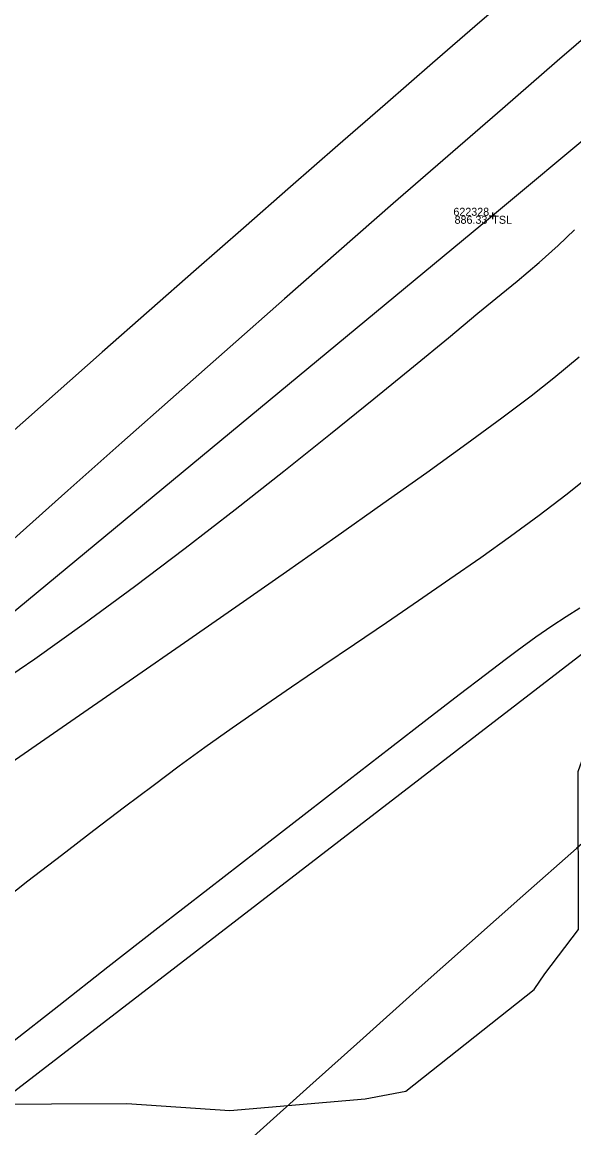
# Model space of a CAD drawing. Extents: x 1957117 to 1971063, y 701601 to 715861.
# Drawn here: x 1964851.34 to 1964875.46, y 708638.47 to 708686.85 of the extents above; entities that cross this region are included whole.
import ezdxf

# ---------------------------------------------------------------- set-up
doc = ezdxf.new("R2010")
doc.units = 0
for name, color, linetype in [('DT_X_Break_Line', 7, 'Continuous'), ('DT_X_Contour_Major', 7, 'Continuous'), ('DT_X_Contour_Minor', 7, 'Continuous'), ('GE_X_CL_20', 7, 'Continuous'), ('PV_P_Drive', 7, 'Continuous'), ('PV_P_Shoulder', 7, 'Continuous'), ('RS_Raster1', 7, 'Continuous'), ('RW_X_Esmt_RR', 7, 'Continuous'), ('SC_Scratch1', 7, 'Continuous'), ('SC_Shading5', 7, 'Continuous'), ('VG_X_Tree_Line_Rt', 7, 'Continuous')]:
    doc.layers.add(name, color=color, linetype=linetype)

msp = doc.modelspace()

# ---------------------------------------------------------------- linework, layer by layer
at = {"layer": 'DT_X_Break_Line'}
for points in [[(1965027.084, 708795.395), (1964985.769, 708768.725), (1964951.036, 708742.62), (1964905.566, 708706.423), (1964871.901, 708678.374), (1964831.983, 708645.313), (1964782.922, 708598.307), (1964751.996, 708567.82), (1964719.389, 708526.502), (1964685.037, 708487.314), (1964653.423, 708447.943), (1964627.715, 708415.247), (1964594.051, 708377.643), (1964565.802, 708337.308), (1964534.904, 708296.781), (1964506.85, 708256.405), (1964478.704, 708214.875), (1964453.755, 708170.775)], [(1964459.419, 708166.066), (1964484.47, 708210.071), (1964517.163, 708248.532), (1964551.272, 708286.883), (1964576.637, 708328.512), (1964605.613, 708370.101), (1964635.976, 708409.606), (1964662.807, 708439.954), (1964694.29, 708479.765), (1964724.075, 708520.081), (1964753.89, 708554.285), (1964794.454, 708592.201), (1964843.924, 708634.62), (1964878.394, 708661.199), (1964893.281, 708673.503), (1964913.837, 708697.422), (1964957.262, 708730.313), (1964994.166, 708761.913), (1965030.611, 708787.347)]]:
    msp.add_lwpolyline(points, dxfattribs=at)
at = {"layer": 'DT_X_Contour_Major'}
msp.add_lwpolyline([(1964875.72, 708661.213), (1964875.127, 708660.826), (1964874.506, 708660.419), (1964873.808, 708659.943), (1964872.986, 708659.348), (1964872.46, 708658.95), (1964871.605, 708658.298), (1964870.457, 708657.418), (1964869.054, 708656.338), (1964867.431, 708655.086), (1964865.623, 708653.688), (1964863.668, 708652.174), (1964861.602, 708650.57), (1964859.46, 708648.905), (1964857.279, 708647.204), (1964855.094, 708645.497), (1964852.942, 708643.811), (1964850.86, 708642.173)], dxfattribs=at)
msp.add_lwpolyline([(1964875.72, 708661.213), (1964875.127, 708660.826), (1964874.506, 708660.419), (1964873.808, 708659.943), (1964872.986, 708659.348), (1964872.46, 708658.95), (1964871.605, 708658.298), (1964870.457, 708657.418), (1964869.054, 708656.338), (1964867.431, 708655.086), (1964865.623, 708653.688), (1964863.668, 708652.174), (1964861.602, 708650.57), (1964859.46, 708648.905), (1964857.279, 708647.204), (1964855.094, 708645.497), (1964852.942, 708643.811), (1964850.86, 708642.173)], dxfattribs=at)
at = {"layer": 'DT_X_Contour_Minor'}
for points in [[(1964849.831, 708657.587), (1964851.901, 708658.998), (1964854.055, 708660.533), (1964856.257, 708662.156), (1964858.471, 708663.832), (1964860.66, 708665.526), (1964862.79, 708667.204), (1964864.823, 708668.829), (1964866.724, 708670.367), (1964868.457, 708671.783), (1964869.985, 708673.041), (1964871.272, 708674.107), (1964872.282, 708674.944), (1964872.98, 708675.519), (1964873.952, 708676.336), (1964874.777, 708677.074), (1964875.497, 708677.757)], [(1964849.831, 708657.587), (1964851.901, 708658.998), (1964854.055, 708660.533), (1964856.257, 708662.156), (1964858.471, 708663.832), (1964860.66, 708665.526), (1964862.79, 708667.204), (1964864.823, 708668.829), (1964866.724, 708670.367), (1964868.457, 708671.783), (1964869.985, 708673.041), (1964871.272, 708674.107), (1964872.282, 708674.944), (1964872.98, 708675.519), (1964873.952, 708676.336), (1964874.777, 708677.074), (1964875.497, 708677.757)], [(1964875.697, 708672.196), (1964874.589, 708671.265), (1964873.596, 708670.484), (1964872.316, 708669.518), (1964870.784, 708668.394), (1964869.039, 708667.136), (1964867.119, 708665.768), (1964865.062, 708664.315), (1964862.906, 708662.802), (1964860.687, 708661.253), (1964858.445, 708659.693), (1964856.217, 708658.147), (1964854.041, 708656.639), (1964851.954, 708655.195), (1964849.995, 708653.838)], [(1964875.697, 708672.196), (1964874.589, 708671.265), (1964873.596, 708670.484), (1964872.316, 708669.518), (1964870.784, 708668.394), (1964869.039, 708667.136), (1964867.119, 708665.768), (1964865.062, 708664.315), (1964862.906, 708662.802), (1964860.687, 708661.253), (1964858.445, 708659.693), (1964856.217, 708658.147), (1964854.041, 708656.639), (1964851.954, 708655.195), (1964849.995, 708653.838)], [(1964876.197, 708667.011), (1964875.112, 708666.149), (1964873.941, 708665.259), (1964872.696, 708664.347), (1964871.393, 708663.416), (1964870.045, 708662.474), (1964868.667, 708661.523), (1964867.271, 708660.571), (1964865.873, 708659.623), (1964864.486, 708658.682), (1964863.124, 708657.755), (1964861.802, 708656.848), (1964860.533, 708655.964), (1964859.331, 708655.11), (1964858.21, 708654.29), (1964857.073, 708653.439), (1964855.825, 708652.497), (1964854.484, 708651.477), (1964853.069, 708650.393), (1964851.598, 708649.26), (1964850.09, 708648.092)], [(1964876.197, 708667.011), (1964875.112, 708666.149), (1964873.941, 708665.259), (1964872.696, 708664.347), (1964871.393, 708663.416), (1964870.045, 708662.474), (1964868.667, 708661.523), (1964867.271, 708660.571), (1964865.873, 708659.623), (1964864.486, 708658.682), (1964863.124, 708657.755), (1964861.802, 708656.848), (1964860.533, 708655.964), (1964859.331, 708655.11), (1964858.21, 708654.29), (1964857.073, 708653.439), (1964855.825, 708652.497), (1964854.484, 708651.477), (1964853.069, 708650.393), (1964851.598, 708649.26), (1964850.09, 708648.092)]]:
    msp.add_lwpolyline(points, dxfattribs=at)
at = {"layer": 'GE_X_CL_20'}
msp.add_arc((1966139.697, 707219.062), 1909.859, 120.84471, 144.852303, dxfattribs=at)
at = {"layer": 'PV_P_Drive'}
for p, q in [((1964871.901, 708678.52), (1964871.901, 708678.228)), ((1964871.755, 708678.374), (1964872.047, 708678.374)), ((1964871.901, 708678.374), (1964871.901, 708678.374))]:
    msp.add_line(p, q, dxfattribs=at)
at = {"layer": 'RW_X_Esmt_RR'}
for centre, radius, start, end in [((1966120.586, 707244.515), 1904.605, 120.74585, 145.147416), ((1966139.697, 707219.062), 1879.859, 120.84471, 144.852303), ((1966139.697, 707219.062), 1939.859, 124.097571, 144.852303)]:
    msp.add_arc(centre, radius, start, end, dxfattribs=at)
at = {"layer": 'SC_Shading5'}
for points in [[(1963589.678, 706586.994), (1963626.625, 706689.548), (1963651.76, 706746.832), (1963668.09, 706778.596), (1963682.768, 706805.402), (1963734.424, 706911.594), (1963826.849, 707116.717), (1963877.258, 707215.645), (1963964.981, 707354.472), (1964070.526, 707509.355), (1964132.574, 707601.994), (1964163.9, 707642.169), (1964191.2, 707685.167), (1964278.98, 707807.131), (1964326.11, 707874.364), (1964396.427, 707968.962), (1964508.519, 708133.679), (1964655.588, 708336.552), (1964745.319, 708429.172), (1964840.327, 708522.317), (1964988.178, 708660.245), (1965089.796, 708739.041), (1965251.743, 708835.216), (1965415.807, 708922.048), (1965866.2, 709149.38), (1966173.543, 709294.131), (1966283.627, 709338.196), (1966534.003, 709419.214), (1966689.084, 709471.266), (1967008.468, 709641.817), (1967166.677, 709750.124), (1967422.113, 709931.083), (1967818.707, 710198.831), (1968187.021, 710459.852), (1968360.589, 710592.493), (1968496.543, 710707.847), (1968606.427, 710809.378), (1968733.391, 710937.091), (1968807.28, 711025.4), (1968843.008, 711077.094), (1968863.233, 711106.099), (1968909.747, 711171.311), (1968974.133, 711279.559), (1969130.932, 711546.915), (1969247.433, 711744.686), (1969402.714, 712016.424), (1969505.287, 712191.789), (1969666.311, 712460.805), (1969771.586, 712639.896), (1969880.058, 712820.917), (1969964.994, 712955.706), (1969990.005, 713000.084), (1970030.065, 713068.479)], [(1963609.915, 706579.703), (1963646.615, 706681.572), (1963671.193, 706737.585), (1963687.092, 706768.511), (1963701.884, 706795.526), (1963753.906, 706902.469), (1963846.249, 707107.41), (1963895.973, 707204.994), (1963982.966, 707342.667), (1964088.35, 707497.312), (1964150.015, 707589.379), (1964181.502, 707629.761), (1964209.024, 707673.109), (1964296.517, 707794.674), (1964343.552, 707861.772), (1964413.958, 707956.489), (1964526.123, 708121.313), (1964672.104, 708322.686), (1964760.576, 708414.006), (1964855.195, 708506.77), (1965002.134, 708643.847), (1965101.925, 708721.226), (1965262.272, 708816.451), (1965425.685, 708902.939), (1965875.63, 709130.044), (1966182.13, 709274.398), (1966290.944, 709317.954), (1966540.737, 709398.785), (1966697.632, 709451.445), (1967019.644, 709623.399), (1967178.971, 709732.471), (1967434.35, 709913.39), (1967830.945, 710181.14), (1968199.774, 710442.525), (1968374.086, 710575.735), (1968510.806, 710691.739), (1968621.36, 710793.889), (1968749.296, 710922.58), (1968824.413, 711012.355), (1968860.678, 711064.827), (1968880.812, 711093.701), (1968927.778, 711159.547), (1968992.655, 711268.62), (1969149.476, 711536.015), (1969266.039, 711733.891), (1969421.336, 712005.657), (1969523.8, 712180.835), (1969684.812, 712449.831), (1969790.084, 712628.917), (1969898.385, 712809.653), (1969983.474, 712944.685), (1970008.657, 712989.367), (1970048.626, 713057.607)]]:
    msp.add_spline(points, degree=3, dxfattribs=at)
at = {"layer": 'VG_X_Tree_Line_Rt'}
msp.add_lwpolyline([(1964849.319, 708639.504), (1964855.915, 708639.544), (1964860.421, 708639.235), (1964866.347, 708639.747), (1964868.119, 708640.075), (1964873.734, 708644.532), (1964874.197, 708645.207), (1964875.668, 708647.155), (1964875.649, 708654.063), (1964876.391, 708656.162), (1964881.466, 708658.252), (1964885.961, 708655.02)], dxfattribs=at)

# ---------------------------------------------------------------- texts
at = {"layer": 'PV_P_Shoulder'}
msp.add_text('886.33', height=0.35, dxfattribs=at).set_placement((1964870.25, 708678.024))
at = {"layer": 'RS_Raster1'}
msp.add_text('622328', height=0.35, dxfattribs=at).set_placement((1964870.198, 708678.374))
at = {"layer": 'SC_Scratch1'}
msp.add_text('TSL', height=0.35, dxfattribs=at).set_placement((1964871.901, 708678.024))

doc.saveas('drawing.dxf')
